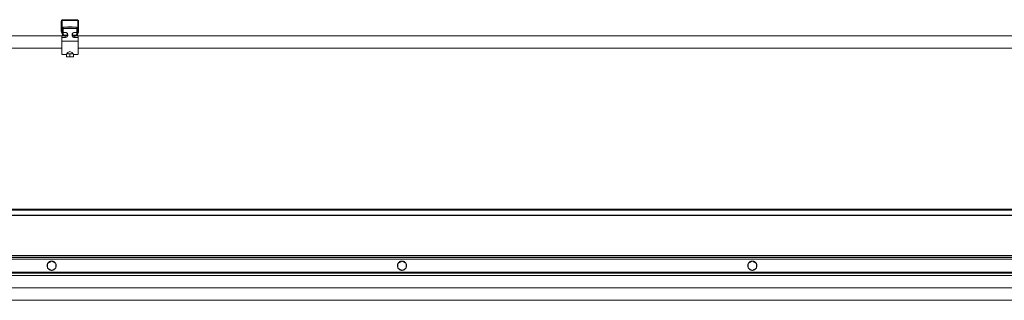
# Model space of a CAD drawing. Header units: millimetres. Extents: x -33711 to 544341, y -222428 to 596511.
# Tile 448 of 656: x 388765 to 390592, y -4899 to -4379. Entities that reach past the tile are written whole.
import ezdxf

# ---------------------------------------------------------------- set-up
doc = ezdxf.new("R2010")
doc.units = ezdxf.units.MM
doc.linetypes.add('XKITLINE00', pattern=[0])

msp = doc.modelspace()

# ---------------------------------------------------------------- linework, layer by layer
at = {"linetype": 'XKITLINE00', "lineweight": 0}
for p, q in [((388842.50954, -4381.6038), (388842.49523, -4381.89801)), ((388842.49523, -4400.64724), (388842.49523, -4381.89801)), ((388842.55293, -4381.31269), (388842.50954, -4381.6038)), ((388842.62446, -4381.02706), (388842.55293, -4381.31269)), ((388842.72364, -4380.74978), (388842.62446, -4381.02706)), ((388842.84952, -4380.48371), (388842.72364, -4380.74978)), ((388843.00068, -4380.23122), (388842.84952, -4380.48371)), ((388843.17616, -4379.99471), (388843.00068, -4380.23122)), ((388843.37405, -4379.77656), (388843.17616, -4379.99471)), ((388843.59196, -4379.57891), (388843.37405, -4379.77656)), ((388843.82847, -4379.40343), (388843.59196, -4379.57891)), ((388844.0812, -4379.25204), (388843.82847, -4379.40343)), ((388843.99536, -4380.89784), (388843.99775, -4380.84897)), ((388843.99536, -4400.67371), (388843.99536, -4380.89784)), ((388844.0049, -4380.80033), (388843.99775, -4380.84897)), ((388844.01682, -4380.75288), (388844.0049, -4380.80033)), ((388844.03303, -4380.70663), (388844.01682, -4380.75288)), ((388844.05402, -4380.66228), (388844.03303, -4380.70663)), ((388844.07929, -4380.62008), (388844.05402, -4380.66228)), ((388844.10885, -4380.58074), (388844.07929, -4380.62008)), ((388844.34727, -4379.12639), (388844.0812, -4379.25204)), ((388844.14175, -4380.54427), (388844.10885, -4380.58074)), ((388844.17799, -4380.51136), (388844.14175, -4380.54427)), ((388844.21757, -4380.48228), (388844.17799, -4380.51136)), ((388844.25953, -4380.45701), (388844.21757, -4380.48228)), ((388844.30388, -4380.43602), (388844.25953, -4380.45701)), ((388844.35013, -4380.41934), (388844.30388, -4380.43602)), ((388844.62431, -4379.02721), (388844.34727, -4379.12639)), ((388844.39782, -4380.40741), (388844.35013, -4380.41934)), ((388844.44598, -4380.40026), (388844.39782, -4380.40741)), ((388844.49509, -4380.39788), (388844.44598, -4380.40026)), ((388872.49497, -4380.39788), (388844.49509, -4380.39788)), ((388844.90994, -4378.95545), (388844.62431, -4379.02721)), ((388845.20129, -4378.91229), (388844.90994, -4378.95545)), ((388845.49502, -4378.89799), (388845.20129, -4378.91229)), ((388845.49502, -4378.89799), (388871.49504, -4378.89799)), ((388871.78925, -4378.91229), (388871.49504, -4378.89799)), ((388872.0806, -4378.95545), (388871.78925, -4378.91229)), ((388872.36622, -4379.02721), (388872.0806, -4378.95545)), ((388872.64326, -4379.12639), (388872.36622, -4379.02721)), ((388872.49497, -4380.39788), (388872.54408, -4380.40026)), ((388872.59272, -4380.40741), (388872.54408, -4380.40026)), ((388872.6404, -4380.41934), (388872.59272, -4380.40741)), ((388872.68666, -4380.43602), (388872.6404, -4380.41934)), ((388872.90934, -4379.25204), (388872.64326, -4379.12639)), ((388872.731, -4380.45701), (388872.68666, -4380.43602)), ((388872.77296, -4380.48228), (388872.731, -4380.45701)), ((388872.81254, -4380.51136), (388872.77296, -4380.48228)), ((388872.84878, -4380.54427), (388872.81254, -4380.51136)), ((388872.88168, -4380.58074), (388872.84878, -4380.54427)), ((388872.91077, -4380.62008), (388872.88168, -4380.58074)), ((388873.16206, -4379.40343), (388872.90934, -4379.25204)), ((388872.93604, -4380.66228), (388872.91077, -4380.62008)), ((388872.95702, -4380.70663), (388872.93604, -4380.66228)), ((388872.97371, -4380.75288), (388872.95702, -4380.70663)), ((388872.98563, -4380.80033), (388872.97371, -4380.75288)), ((388872.99279, -4380.84897), (388872.98563, -4380.80033)), ((388872.99517, -4380.89784), (388872.99279, -4380.84897)), ((388872.99517, -4400.67371), (388872.99517, -4380.89784)), ((388873.39857, -4379.57891), (388873.16206, -4379.40343)), ((388873.61649, -4379.77656), (388873.39857, -4379.57891)), ((388873.81438, -4379.99471), (388873.61649, -4379.77656)), ((388873.98938, -4380.23122), (388873.81438, -4379.99471)), ((388874.14101, -4380.48371), (388873.98938, -4380.23122)), ((388874.26689, -4380.74978), (388874.14101, -4380.48371)), ((388874.36608, -4381.02706), (388874.26689, -4380.74978)), ((388874.4376, -4381.31269), (388874.36608, -4381.02706)), ((388874.48052, -4381.6038), (388874.4376, -4381.31269)), ((388874.4953, -4381.89801), (388874.48052, -4381.6038)), ((388874.4953, -4381.89801), (388874.4953, -4400.64724)), ((388842.49523, -4400.64724), (388842.51526, -4400.99534)), ((388842.51526, -4400.99534), (388842.57582, -4401.3389)), ((388842.57582, -4401.3389), (388842.67596, -4401.67316)), ((388844.58712, -4406.92409), (388842.67596, -4401.67316)), ((388843.99536, -4400.67371), (388843.9987, -4400.73188)), ((388843.9987, -4400.73188), (388844.00872, -4400.7891)), ((388844.00872, -4400.7891), (388844.02541, -4400.84489)), ((388844.02541, -4400.84489), (388846.29086, -4407.06905)), ((388845.99522, -4392.5639), (388845.99522, -4395.43494)), ((388845.99522, -4392.5639), (388870.99531, -4392.5639)), ((388870.99531, -4395.43494), (388845.99522, -4395.43494)), ((388845.99522, -4395.43494), (388845.99522, -4402.43538)), ((388854.49507, -4392.5637), (388854.49507, -4392.33721)), ((388854.4977, -4392.3374), (388854.51582, -4392.3374)), ((388862.49522, -4392.3374), (388854.52536, -4392.3374)), ((388862.46088, -4392.3374), (388862.49522, -4392.3374)), ((388862.48043, -4392.3374), (388862.47423, -4392.3374)), ((388862.49497, -4392.33721), (388862.49497, -4392.5637)), ((388872.96513, -4400.84489), (388870.69968, -4407.06905)), ((388870.99531, -4395.43494), (388870.99531, -4392.5639)), ((388870.99531, -4402.43538), (388870.99531, -4395.43494)), ((388874.3141, -4401.67316), (388872.40294, -4406.92409)), ((388872.96513, -4400.84489), (388872.98182, -4400.7891)), ((388872.98182, -4400.7891), (388872.99183, -4400.73188)), ((388872.99183, -4400.73188), (388872.99517, -4400.67371)), ((388874.3141, -4401.67316), (388874.41424, -4401.3389)), ((388874.41424, -4401.3389), (388874.4748, -4400.99534)), ((388874.4748, -4400.99534), (388874.4953, -4400.64724)), ((388713.4953, -4408.89793), (388843.49541, -4408.89793)), ((388843.49516, -4408.89796), (388847.40618, -4408.89796)), ((388843.49516, -4408.89796), (388843.49516, -4411.76899)), ((388849.4952, -4411.76899), (388843.49516, -4411.76899)), ((388843.49516, -4418.76944), (388843.49516, -4411.76899)), ((388873.49537, -4418.76944), (388843.49516, -4418.76944)), ((388843.49516, -4443.06), (388843.49516, -4418.76944)), ((388844.58712, -4406.92409), (388844.70633, -4407.20519)), ((388844.70633, -4407.20519), (388844.85319, -4407.47293)), ((388844.85319, -4407.47293), (388845.02629, -4407.72422)), ((388845.02629, -4407.72422), (388845.22417, -4407.95668)), ((388845.22417, -4407.95668), (388845.44495, -4408.16768)), ((388845.44495, -4408.16768), (388845.68575, -4408.35532)), ((388845.68575, -4408.35532), (388845.9442, -4408.51744)), ((388845.9442, -4408.51744), (388846.2179, -4408.65262)), ((388849.4952, -4402.43538), (388845.99522, -4402.43538)), ((388845.99522, -4402.43538), (388845.99522, -4406.25699)), ((388846.2179, -4408.65262), (388846.504, -4408.75896)), ((388846.29086, -4407.06905), (388846.31041, -4407.11578)), ((388846.31041, -4407.11578), (388846.3352, -4407.16036)), ((388846.3352, -4407.16036), (388846.36381, -4407.20232)), ((388846.36381, -4407.20232), (388846.39672, -4407.24095)), ((388846.39672, -4407.24095), (388846.43343, -4407.27623)), ((388846.43343, -4407.27623), (388846.47396, -4407.30747)), ((388846.47396, -4407.30747), (388846.51688, -4407.33441)), ((388846.504, -4408.75896), (388846.79964, -4408.83597)), ((388846.51688, -4407.33441), (388846.56266, -4407.35706)), ((388846.56266, -4407.35706), (388846.61034, -4407.3747)), ((388846.61034, -4407.3747), (388846.65945, -4407.38758)), ((388846.65945, -4407.38758), (388846.71, -4407.39544)), ((388846.71, -4407.39544), (388846.76054, -4407.39783)), ((388846.76054, -4407.39783), (388852.49499, -4407.39783)), ((388846.79964, -4408.83597), (388847.10148, -4408.88246)), ((388847.40618, -4408.89796), (388847.10148, -4408.88246)), ((388847.40618, -4408.89796), (388852.49499, -4408.89796)), ((388850.47081, -4402.52503), (388849.4952, -4402.43538)), ((388849.4952, -4411.76899), (388849.4952, -4408.89796)), ((388849.4952, -4411.76899), (388850.47081, -4411.67935)), ((388851.40875, -4402.79063), (388850.47081, -4402.52503)), ((388850.47081, -4411.67935), (388851.40875, -4411.41375)), ((388852.27326, -4403.22193), (388851.40875, -4402.79063)), ((388851.40875, -4411.41375), (388852.27326, -4410.98245)), ((388853.03095, -4403.80224), (388852.27326, -4403.22193)), ((388852.27326, -4410.98245), (388853.03095, -4410.40214)), ((388852.49499, -4408.89796), (388852.49499, -4407.39783)), ((388852.49499, -4407.39783), (388853.14015, -4407.39783)), ((388852.52121, -4407.94643), (388853.08722, -4407.47722)), ((388853.65275, -4404.50939), (388853.03095, -4403.80224)), ((388853.03095, -4410.40214), (388853.65275, -4409.69499)), ((388853.08722, -4407.47722), (388853.57121, -4406.93363)), ((388853.57121, -4406.93363), (388853.96174, -4406.32828)), ((388854.1148, -4405.3162), (388853.65275, -4404.50939)), ((388853.65275, -4409.69499), (388854.1148, -4408.88818)), ((388853.96174, -4406.32828), (388854.24975, -4405.67454)), ((388854.399, -4406.19167), (388854.1148, -4405.3162)), ((388854.1148, -4408.88818), (388854.399, -4408.01271)), ((388854.49532, -4407.10219), (388854.399, -4406.19167)), ((388854.399, -4408.01271), (388854.49532, -4407.10219)), ((388862.59106, -4406.19167), (388862.49522, -4407.10219)), ((388862.49522, -4407.10219), (388862.59106, -4408.01271)), ((388862.87573, -4405.3162), (388862.59106, -4406.19167)), ((388862.59106, -4408.01271), (388862.87573, -4408.88818)), ((388862.74031, -4405.67454), (388863.02832, -4406.32828)), ((388863.33779, -4404.50939), (388862.87573, -4405.3162)), ((388862.87573, -4408.88818), (388863.33779, -4409.69499)), ((388863.02832, -4406.32828), (388863.41885, -4406.93363)), ((388863.95958, -4403.80224), (388863.33779, -4404.50939)), ((388863.33779, -4409.69499), (388863.95958, -4410.40214)), ((388863.41885, -4406.93363), (388863.90284, -4407.47722)), ((388864.49507, -4407.39783), (388863.85039, -4407.39783)), ((388863.90284, -4407.47722), (388864.46932, -4407.94643)), ((388864.71728, -4403.22193), (388863.95958, -4403.80224)), ((388863.95958, -4410.40214), (388864.71728, -4410.98245)), ((388864.49507, -4407.39783), (388864.49507, -4408.89796)), ((388864.49507, -4407.39783), (388870.22999, -4407.39783)), ((388869.58388, -4408.89796), (388864.49507, -4408.89796)), ((388865.58178, -4402.79063), (388864.71728, -4403.22193)), ((388864.71728, -4410.98245), (388865.58178, -4411.41375)), ((388866.51972, -4402.52503), (388865.58178, -4402.79063)), ((388865.58178, -4411.41375), (388866.51972, -4411.67935)), ((388867.49533, -4402.43538), (388866.51972, -4402.52503)), ((388867.49533, -4411.76899), (388866.51972, -4411.67935)), ((388870.99531, -4402.43538), (388867.49533, -4402.43538)), ((388867.49533, -4411.76899), (388867.49533, -4408.89796)), ((388873.49537, -4411.76899), (388867.49533, -4411.76899)), ((388869.58388, -4408.89796), (388869.88905, -4408.88246)), ((388869.58388, -4408.89796), (388873.49537, -4408.89796)), ((388869.88905, -4408.88246), (388870.19089, -4408.83597)), ((388870.19089, -4408.83597), (388870.48605, -4408.75896)), ((388870.22999, -4407.39783), (388870.28054, -4407.39544)), ((388870.28054, -4407.39544), (388870.33108, -4407.38758)), ((388870.33108, -4407.38758), (388870.3802, -4407.3747)), ((388870.3802, -4407.3747), (388870.42788, -4407.35706)), ((388870.42788, -4407.35706), (388870.47366, -4407.33441)), ((388870.47366, -4407.33441), (388870.51657, -4407.30747)), ((388870.48605, -4408.75896), (388870.77216, -4408.65262)), ((388870.51657, -4407.30747), (388870.55662, -4407.27623)), ((388870.55662, -4407.27623), (388870.59334, -4407.24095)), ((388870.59334, -4407.24095), (388870.62624, -4407.20232)), ((388870.62624, -4407.20232), (388870.65533, -4407.16036)), ((388870.65533, -4407.16036), (388870.67965, -4407.11578)), ((388870.67965, -4407.11578), (388870.69968, -4407.06905)), ((388870.77216, -4408.65262), (388871.04634, -4408.51744)), ((388870.99531, -4402.43538), (388870.99531, -4406.25699)), ((388871.04634, -4408.51744), (388871.30478, -4408.35532)), ((388871.30478, -4408.35532), (388871.54559, -4408.16768)), ((388871.54559, -4408.16768), (388871.76636, -4407.95668)), ((388871.76636, -4407.95668), (388871.96425, -4407.72422)), ((388871.96425, -4407.72422), (388872.13734, -4407.47293)), ((388872.13734, -4407.47293), (388872.28421, -4407.20519)), ((388872.40294, -4406.92409), (388872.28421, -4407.20519)), ((395105.39524, -4408.89793), (388873.49514, -4408.89793)), ((388873.49537, -4408.89796), (388873.49537, -4411.76899)), ((388873.49537, -4411.76899), (388873.49537, -4418.76944)), ((388873.49537, -4443.06), (388873.49537, -4418.76944)), ((388843.49541, -4431.89791), (388713.4953, -4431.89791)), ((388853.49539, -4440.14677), (388858.49503, -4437.89991)), ((388863.49514, -4440.14677), (388858.49503, -4437.89991)), ((395105.39524, -4431.89791), (388873.49514, -4431.89791)), ((388851.99501, -4443.13133), (388843.49539, -4443.13133)), ((388851.99526, -4447.6374), (388851.99526, -4442.33736)), ((388858.49503, -4442.33736), (388851.99526, -4442.33736)), ((388851.99526, -4447.6374), (388858.49503, -4447.6374)), ((388853.49539, -4440.14677), (388853.49539, -4442.38409)), ((388854.49507, -4442.3374), (388854.49507, -4438.88867)), ((388858.49503, -4447.6374), (388858.49503, -4442.33736)), ((388858.49503, -4442.33736), (388864.99527, -4442.33736)), ((388858.49503, -4447.6374), (388864.99527, -4447.6374)), ((388862.49497, -4438.88081), (388862.49497, -4442.3374)), ((388863.49514, -4440.14677), (388863.49514, -4442.38409)), ((388873.49512, -4443.13133), (388864.99503, -4443.13133)), ((388864.99527, -4447.6374), (388864.99527, -4442.33736)), ((391666.50538, -4730.29792), (387550.09512, -4730.29792)), ((387549.49526, -4731.71213), (391666.50538, -4731.71213)), ((387549.49526, -4740.91924), (391666.50538, -4740.91924)), ((387549.49526, -4741.62635), (391666.50538, -4741.62635)), ((387549.49526, -4815.89792), (391666.50538, -4815.89792)), ((387549.49526, -4818.89792), (391666.50538, -4818.89792)), ((387549.49526, -4819.89792), (391666.50538, -4819.89792)), ((391666.50538, -4822.89792), (387549.49526, -4822.89792)), ((388816.10827, -4833.51587), (388816.00766, -4834.43541)), ((388816.00766, -4834.43541), (388816.00766, -4835.36043)), ((388816.00766, -4835.36043), (388816.10827, -4836.27997)), ((388816.30806, -4832.6127), (388816.10827, -4833.51587)), ((388816.10827, -4836.27997), (388816.30806, -4837.18314)), ((388816.60513, -4831.73659), (388816.30806, -4832.6127)), ((388816.30806, -4837.18314), (388816.60513, -4838.05925)), ((388816.99519, -4830.89792), (388816.60513, -4831.73659)), ((388816.60513, -4838.05925), (388816.99519, -4838.89792)), ((388816.99519, -4830.56779), (388824.49536, -4826.23767)), ((388816.99519, -4839.22805), (388816.99519, -4830.56779)), ((388824.49536, -4843.55817), (388816.99519, -4839.22805)), ((388817.81248, -4829.64543), (388817.28129, -4830.40273)), ((388817.28129, -4839.39311), (388817.81248, -4840.15041)), ((388818.42284, -4828.95034), (388817.81248, -4829.64543)), ((388817.81248, -4840.15041), (388818.42284, -4840.8455)), ((388819.10471, -4828.32569), (388818.42284, -4828.95034)), ((388819.85096, -4827.77887), (388819.10471, -4828.32569)), ((388820.65205, -4827.31636), (388819.85096, -4827.77887)), ((388821.49844, -4826.94363), (388820.65205, -4827.31636)), ((388822.38058, -4826.66512), (388821.49844, -4826.94363)), ((388823.28801, -4826.4841), (388822.38058, -4826.66512)), ((388824.20925, -4826.40273), (388823.28801, -4826.4841)), ((388831.99505, -4830.56779), (388824.49536, -4826.23767)), ((388824.49536, -4843.55817), (388831.99505, -4839.22805)), ((388825.70271, -4826.4841), (388824.78098, -4826.40273)), ((388826.60965, -4826.66512), (388825.70271, -4826.4841)), ((388827.4918, -4826.94363), (388826.60965, -4826.66512)), ((388828.33819, -4827.31636), (388827.4918, -4826.94363)), ((388829.13927, -4827.77887), (388828.33819, -4827.31636)), ((388829.88552, -4828.32569), (388829.13927, -4827.77887)), ((388830.56788, -4828.95034), (388829.88552, -4828.32569)), ((388831.17823, -4829.64543), (388830.56788, -4828.95034)), ((388830.56788, -4840.8455), (388831.17823, -4840.15041)), ((388831.70943, -4830.40273), (388831.17823, -4829.64543)), ((388831.17823, -4840.15041), (388831.70943, -4839.39311)), ((388831.99505, -4830.56779), (388831.99505, -4839.22805)), ((388832.38558, -4831.73659), (388831.99505, -4830.89792)), ((388831.99505, -4838.89792), (388832.38558, -4838.05925)), ((388832.68217, -4832.6127), (388832.38558, -4831.73659)), ((388832.38558, -4838.05925), (388832.68217, -4837.18314)), ((388832.88197, -4833.51587), (388832.68217, -4832.6127)), ((388832.68217, -4837.18314), (388832.88197, -4836.27997)), ((388832.98258, -4834.43541), (388832.88197, -4833.51587)), ((388832.88197, -4836.27997), (388832.98258, -4835.36043)), ((388832.98258, -4835.36043), (388832.98258, -4834.43541)), ((389466.10836, -4833.51587), (389466.00775, -4834.43541)), ((389466.00775, -4834.43541), (389466.00775, -4835.36043)), ((389466.00775, -4835.36043), (389466.10836, -4836.27997)), ((389466.30816, -4832.6127), (389466.10836, -4833.51587)), ((389466.10836, -4836.27997), (389466.30816, -4837.18314)), ((389466.60475, -4831.73659), (389466.30816, -4832.6127)), ((389466.30816, -4837.18314), (389466.60475, -4838.05925)), ((389466.99528, -4830.89792), (389466.60475, -4831.73659)), ((389466.60475, -4838.05925), (389466.99528, -4838.89792)), ((389466.99528, -4830.56779), (389474.49498, -4826.23767)), ((389466.99528, -4839.22805), (389466.99528, -4830.56779)), ((389474.49498, -4843.55817), (389466.99528, -4839.22805)), ((389467.8121, -4829.64543), (389467.28091, -4830.40273)), ((389467.28091, -4839.39311), (389467.8121, -4840.15041)), ((389468.42245, -4828.95034), (389467.8121, -4829.64543)), ((389467.8121, -4840.15041), (389468.42245, -4840.8455)), ((389469.10481, -4828.32569), (389468.42245, -4828.95034)), ((389469.85106, -4827.77887), (389469.10481, -4828.32569)), ((389470.65214, -4827.31636), (389469.85106, -4827.77887)), ((389471.49853, -4826.94363), (389470.65214, -4827.31636)), ((389472.38068, -4826.66512), (389471.49853, -4826.94363)), ((389473.28762, -4826.4841), (389472.38068, -4826.66512)), ((389474.20935, -4826.40273), (389473.28762, -4826.4841)), ((389474.49498, -4826.23767), (389481.99515, -4830.56779)), ((389474.49498, -4843.55817), (389481.99515, -4839.22805)), ((389475.70233, -4826.4841), (389474.78108, -4826.40273)), ((389476.60975, -4826.66512), (389475.70233, -4826.4841)), ((389477.4919, -4826.94363), (389476.60975, -4826.66512)), ((389478.33828, -4827.31636), (389477.4919, -4826.94363)), ((389479.13937, -4827.77887), (389478.33828, -4827.31636)), ((389479.88562, -4828.32569), (389479.13937, -4827.77887)), ((389480.56797, -4828.95034), (389479.88562, -4828.32569)), ((389481.17833, -4829.64543), (389480.56797, -4828.95034)), ((389480.56797, -4840.8455), (389481.17833, -4840.15041)), ((389481.70952, -4830.40273), (389481.17833, -4829.64543)), ((389481.17833, -4840.15041), (389481.70952, -4839.39311)), ((389481.99515, -4839.22805), (389481.99515, -4830.56779)), ((389482.3852, -4831.73659), (389481.99515, -4830.89792)), ((389481.99515, -4838.89792), (389482.3852, -4838.05925)), ((389482.68227, -4832.6127), (389482.3852, -4831.73659)), ((389482.3852, -4838.05925), (389482.68227, -4837.18314)), ((389482.88206, -4833.51587), (389482.68227, -4832.6127)), ((389482.68227, -4837.18314), (389482.88206, -4836.27997)), ((389482.98268, -4834.43541), (389482.88206, -4833.51587)), ((389482.88206, -4836.27997), (389482.98268, -4835.36043)), ((389482.98268, -4835.36043), (389482.98268, -4834.43541)), ((390116.10822, -4833.51587), (390116.00785, -4834.43541)), ((390116.00785, -4834.43541), (390116.00785, -4835.36043)), ((390116.00785, -4835.36043), (390116.10822, -4836.27997)), ((390116.30825, -4832.6127), (390116.10822, -4833.51587)), ((390116.10822, -4836.27997), (390116.30825, -4837.18314)), ((390116.60485, -4831.73659), (390116.30825, -4832.6127)), ((390116.30825, -4837.18314), (390116.60485, -4838.05925)), ((390116.99514, -4830.89792), (390116.60485, -4831.73659)), ((390116.60485, -4838.05925), (390116.99514, -4838.89792)), ((390116.99514, -4830.56779), (390124.49507, -4826.23767)), ((390116.99514, -4839.22805), (390116.99514, -4830.56779)), ((390124.49507, -4843.55817), (390116.99514, -4839.22805)), ((390117.8122, -4829.64543), (390117.281, -4830.40273)), ((390117.281, -4839.39311), (390117.8122, -4840.15041)), ((390118.42255, -4828.95034), (390117.8122, -4829.64543)), ((390117.8122, -4840.15041), (390118.42255, -4840.8455)), ((390119.1049, -4828.32569), (390118.42255, -4828.95034)), ((390119.85092, -4827.77887), (390119.1049, -4828.32569)), ((390120.652, -4827.31636), (390119.85092, -4827.77887)), ((390121.49863, -4826.94363), (390120.652, -4827.31636)), ((390122.38077, -4826.66512), (390121.49863, -4826.94363)), ((390123.28796, -4826.4841), (390122.38077, -4826.66512)), ((390124.20921, -4826.40273), (390123.28796, -4826.4841)), ((390124.49507, -4826.23767), (390131.99524, -4830.56779)), ((390124.49507, -4843.55817), (390131.99524, -4839.22805)), ((390125.70242, -4826.4841), (390124.78117, -4826.40273)), ((390126.60961, -4826.66512), (390125.70242, -4826.4841)), ((390127.49175, -4826.94363), (390126.60961, -4826.66512)), ((390128.33838, -4827.31636), (390127.49175, -4826.94363)), ((390129.13946, -4827.77887), (390128.33838, -4827.31636)), ((390129.88548, -4828.32569), (390129.13946, -4827.77887)), ((390130.56783, -4828.95034), (390129.88548, -4828.32569)), ((390131.17818, -4829.64543), (390130.56783, -4828.95034)), ((390130.56783, -4840.8455), (390131.17818, -4840.15041)), ((390131.70938, -4830.40273), (390131.17818, -4829.64543)), ((390131.17818, -4840.15041), (390131.70938, -4839.39311)), ((390131.99524, -4839.22805), (390131.99524, -4830.56779)), ((390132.38553, -4831.73659), (390131.99524, -4830.89792)), ((390131.99524, -4838.89792), (390132.38553, -4838.05925)), ((390132.68213, -4832.6127), (390132.38553, -4831.73659)), ((390132.38553, -4838.05925), (390132.68213, -4837.18314)), ((390132.88216, -4833.51587), (390132.68213, -4832.6127)), ((390132.68213, -4837.18314), (390132.88216, -4836.27997)), ((390132.98253, -4834.43541), (390132.88216, -4833.51587)), ((390132.88216, -4836.27997), (390132.98253, -4835.36043)), ((390132.98253, -4835.36043), (390132.98253, -4834.43541)), ((391666.50538, -4846.89792), (387549.49526, -4846.89792)), ((391666.50538, -4848.89792), (387549.49526, -4848.89792)), ((391666.50538, -4852.89792), (387549.49526, -4852.89792)), ((388818.42284, -4840.8455), (388819.10471, -4841.47016)), ((388819.10471, -4841.47016), (388819.85096, -4842.01698)), ((388819.85096, -4842.01698), (388820.65205, -4842.47949)), ((388820.65205, -4842.47949), (388821.49844, -4842.8522)), ((388821.49844, -4842.8522), (388822.38058, -4843.13072)), ((388822.38058, -4843.13072), (388823.28801, -4843.31174)), ((388823.28801, -4843.31174), (388824.20925, -4843.39311)), ((388824.78098, -4843.39311), (388825.70271, -4843.31174)), ((388825.70271, -4843.31174), (388826.60965, -4843.13072)), ((388826.60965, -4843.13072), (388827.4918, -4842.8522)), ((388827.4918, -4842.8522), (388828.33819, -4842.47949)), ((388828.33819, -4842.47949), (388829.13927, -4842.01698)), ((388829.13927, -4842.01698), (388829.88552, -4841.47016)), ((388829.88552, -4841.47016), (388830.56788, -4840.8455)), ((389468.42245, -4840.8455), (389469.10481, -4841.47016)), ((389469.10481, -4841.47016), (389469.85106, -4842.01698)), ((389469.85106, -4842.01698), (389470.65214, -4842.47949)), ((389470.65214, -4842.47949), (389471.49853, -4842.8522)), ((389471.49853, -4842.8522), (389472.38068, -4843.13072)), ((389472.38068, -4843.13072), (389473.28762, -4843.31174)), ((389473.28762, -4843.31174), (389474.20935, -4843.39311)), ((389474.78108, -4843.39311), (389475.70233, -4843.31174)), ((389475.70233, -4843.31174), (389476.60975, -4843.13072)), ((389476.60975, -4843.13072), (389477.4919, -4842.8522)), ((389477.4919, -4842.8522), (389478.33828, -4842.47949)), ((389478.33828, -4842.47949), (389479.13937, -4842.01698)), ((389479.13937, -4842.01698), (389479.88562, -4841.47016)), ((389479.88562, -4841.47016), (389480.56797, -4840.8455)), ((390118.42255, -4840.8455), (390119.1049, -4841.47016)), ((390119.1049, -4841.47016), (390119.85092, -4842.01698)), ((390119.85092, -4842.01698), (390120.652, -4842.47949)), ((390120.652, -4842.47949), (390121.49863, -4842.8522)), ((390121.49863, -4842.8522), (390122.38077, -4843.13072)), ((390122.38077, -4843.13072), (390123.28796, -4843.31174)), ((390123.28796, -4843.31174), (390124.20921, -4843.39311)), ((390124.78117, -4843.39311), (390125.70242, -4843.31174)), ((390125.70242, -4843.31174), (390126.60961, -4843.13072)), ((390126.60961, -4843.13072), (390127.49175, -4842.8522)), ((390127.49175, -4842.8522), (390128.33838, -4842.47949)), ((390128.33838, -4842.47949), (390129.13946, -4842.01698)), ((390129.13946, -4842.01698), (390129.88548, -4841.47016)), ((390129.88548, -4841.47016), (390130.56783, -4840.8455)), ((391666.50538, -4875.89792), (387549.49526, -4875.89792)), ((391666.50538, -4898.89791), (387824.99556, -4898.89791))]:
    msp.add_line(p, q, dxfattribs=at)

doc.saveas('drawing.dxf')
